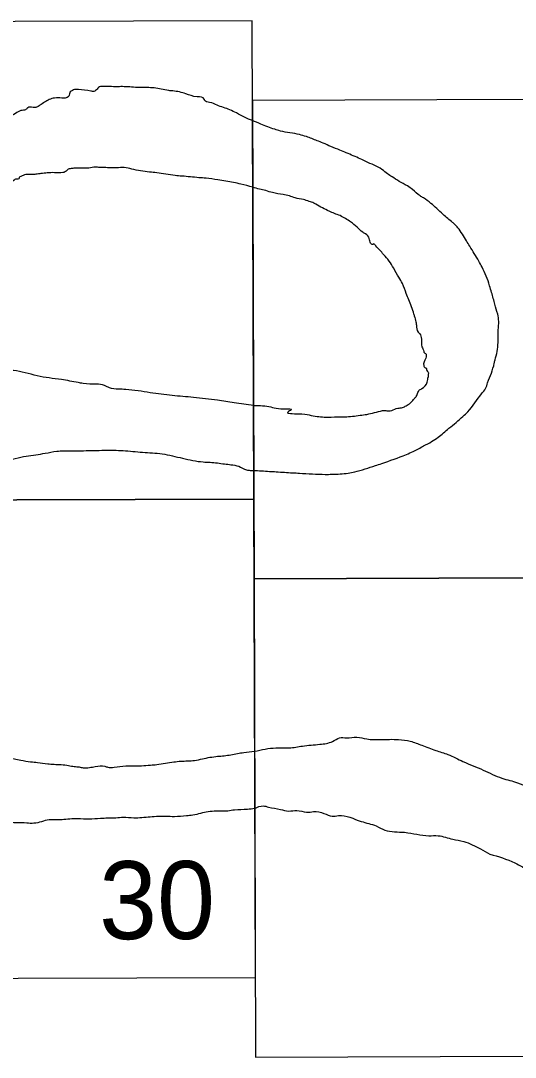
# Model space of a CAD drawing. Extents: x 3329297 to 3367176, y 649250 to 674653.
# Drawn here: x 3354838 to 3355580, y 651895 to 653451 of the extents above; entities that cross this region are included whole.
import ezdxf

# ---------------------------------------------------------------- set-up
doc = ezdxf.new("R2010")
doc.units = 0
doc.layers.add('V-ANNO-NPLT', color=7, linetype='Continuous')

msp = doc.modelspace()

# ---------------------------------------------------------------- linework, layer by layer
at = {"layer": 'V-ANNO-NPLT'}
for points in [[(3353941.2, 652729.3), (3355187.6, 652732.9), (3355185.2, 653451.1), (3353939.5, 653447.5), (3353941.2, 652729.3)], [(3355188, 652613.2), (3356434.4, 652617.9), (3356431.4, 653336.1), (3355185.6, 653331.4), (3355188, 652613.2)], [(3353943, 652011.1), (3355190, 652014.7), (3355187.6, 652732.9), (3353941.2, 652729.3), (3353943, 652011.1)], [(3355190.4, 651895), (3356437.4, 651899.7), (3356434.4, 652617.9), (3355188, 652613.2), (3355190.4, 651895)]]:
    msp.add_lwpolyline(points, dxfattribs=at)
for points in [[(3354952.7, 653348.3), (3354947.6, 653345), (3354942.9, 653345.5), (3354924.6, 653347.8), (3354918.6, 653347.8), (3354915.3, 653346.4), (3354912, 653344.5), (3354910.1, 653337.9), (3354904.5, 653335.1), (3354899.4, 653335.1), (3354888.6, 653335.1), (3354880.7, 653332.7), (3354866.6, 653324.2), (3354861.5, 653321.4), (3354856.3, 653320.9), (3354848.4, 653320.5), (3354845.1, 653317.6), (3354838.1, 653316.2), (3354830.1, 653312), (3354818.9, 653306.3), (3354807.2, 653303), (3354798.8, 653300.7), (3354788.5, 653299.7), (3354786.2, 653297.8), (3354782.4, 653296.4), (3354777.7, 653292.2), (3354762.8, 653287.5), (3354752, 653284.2)], [(3355185.7, 653301.2), (3355173.8, 653306.1), (3355161.6, 653312.6), (3355151.8, 653317.3), (3355132.6, 653324.3), (3355121.3, 653328.5), (3355113.8, 653331.7), (3355113.3, 653333.6), (3355102.6, 653336.9), (3355085.7, 653341.5), (3355066, 653345.7), (3355059.9, 653346.2), (3355048.7, 653348.5), (3355027.2, 653350.8), (3355015.5, 653350.8), (3354993, 653352.1), (3354983.6, 653352.1), (3354957.9, 653352.5), (3354957.4, 653352.5), (3354952.7, 653348.3)], [(3355317, 653257), (3355303.4, 653262.2), (3355291.7, 653267.5), (3355282.7, 653270.9), (3355266.5, 653277.2), (3355256.3, 653280.2), (3355227.6, 653285.5), (3355219, 653288.1), (3355198.2, 653296), (3355185.7, 653301.2)], [(3355418.1, 653203.2), (3355406, 653210), (3355395.1, 653216.8), (3355388.3, 653221.3), (3355380, 653227.7), (3355355.8, 653239.7), (3355347.5, 653243.8), (3355326.4, 653252.8), (3355317, 653257)], [(3354952.8, 653231.1), (3354947.3, 653231.1), (3354937.5, 653229.7), (3354928.1, 653229.7), (3354918.8, 653229.7), (3354913.6, 653229.2), (3354908, 653227.3), (3354906.1, 653225.4), (3354901, 653223.1), (3354888.4, 653223), (3354877.6, 653222.6), (3354868.2, 653221.6), (3354860.7, 653220.7), (3354853.7, 653220.2), (3354845.3, 653220.2), (3354837.8, 653217.3), (3354835.5, 653215.9), (3354835, 653214), (3354831.7, 653213.1), (3354829.9, 653213.1), (3354828, 653211.7), (3354819.1, 653208.9), (3354815.3, 653209.8), (3354809.7, 653207.9), (3354802.7, 653202.3)], [(3355186, 653201.2), (3355168.4, 653205.8), (3355145.9, 653210.4), (3355133.7, 653212.3), (3355115.9, 653214.6), (3355105.1, 653215.5), (3355079.9, 653217.8), (3355069.6, 653218.7), (3355041.9, 653222.9), (3355031.2, 653223.8), (3355004.5, 653228.4), (3354993.2, 653230.7), (3354981.5, 653230.3), (3354973.1, 653230.2), (3354962.8, 653230.7), (3354952, 653231.1)], [(3355511.7, 653112.5), (3355506.8, 653120.8), (3355493.9, 653140.4), (3355489.8, 653144.9), (3355486, 653148.3), (3355471.7, 653160.3), (3355462.2, 653169.4), (3355453.6, 653176.9), (3355442.2, 653185.2), (3355437.3, 653188.2), (3355426, 653197.6), (3355418.1, 653203.2)], [(3355241, 653188.2), (3355231.6, 653190), (3355215.8, 653193), (3355205.6, 653196), (3355196.2, 653198.3), (3355186, 653201.2)], [(3355317.2, 653158.5), (3355300.6, 653165.3), (3355298.3, 653166.4), (3355288.5, 653171.3), (3355278, 653177.3), (3355270.8, 653179.9), (3355262.1, 653182.6), (3355249.7, 653185.2), (3355241, 653188.2)], [(3355376.8, 653106.9), (3355370.8, 653113), (3355367.4, 653116), (3355366.6, 653115.6), (3355365.9, 653115.2), (3355364.4, 653115.6), (3355362.1, 653118.6), (3355361.3, 653122.4), (3355360.2, 653126.2), (3355353.4, 653132.2), (3355351.1, 653133.7), (3355342.8, 653141.2), (3355333, 653149.1), (3355317.2, 653158.5)], [(3355553.7, 653010.7), (3355549.6, 653025.4), (3355544.6, 653043.1), (3355541.6, 653053.3), (3355530.2, 653081.2), (3355525.3, 653090.3), (3355511.7, 653112.5)], [(3355427.9, 653010.5), (3355424.5, 653021.8), (3355420.3, 653032.3), (3355416.5, 653041.4), (3355410.8, 653056.5), (3355405.5, 653065.9), (3355397.6, 653079.5), (3355390.8, 653090.4), (3355382.5, 653100.2), (3355376.8, 653106.9)], [(3355427.9, 653010.5), (3355430.5, 653001), (3355431.7, 652993.9), (3355434.3, 652983.7), (3355436.6, 652981.4), (3355439.2, 652973.1), (3355440, 652961.8), (3355442.7, 652954.7), (3355443.4, 652952.8), (3355445.3, 652951.7), (3355445.7, 652944.5), (3355442.7, 652933.5), (3355445, 652930.2), (3355446.1, 652929.8), (3355446.9, 652927.5), (3355448.4, 652924.5), (3355449.9, 652922.6), (3355449.5, 652920.7), (3355449.2, 652916.2)], [(3355538.5, 652907.7), (3355548.6, 652936.8), (3355549.7, 652942), (3355553.1, 652954.5), (3355554.2, 652968.1), (3355554.5, 652986.9), (3355555.3, 652999.8), (3355553.7, 653010.7)], [(3354898.9, 652912.6), (3354862.3, 652918.1), (3354826.8, 652925.9), (3354814.6, 652926.5), (3354790.1, 652929.6), (3354763.2, 652928.9), (3354750.4, 652928.9), (3354726, 652928.8), (3354716.2, 652927.6), (3354693.6, 652923.3), (3354664.3, 652915.2), (3354631.3, 652904.8), (3354603.8, 652895.5)], [(3355187.1, 652873.5), (3355158.1, 652877.6), (3355133.1, 652881.3), (3355097, 652885.5), (3355065.2, 652888.5), (3355032.2, 652892.7), (3354995.5, 652897.5), (3354984.5, 652898.1), (3354971.1, 652899.9), (3354963.7, 652903.6), (3354951.5, 652905.4), (3354931.3, 652906.6), (3354924, 652907.8), (3354898.9, 652912.6)], [(3355379.6, 652786.2), (3355416.6, 652800), (3355426.8, 652804.5), (3355442.6, 652812.8), (3355454.6, 652819.3), (3355464.4, 652825.7), (3355480.6, 652839.3), (3355491.5, 652848), (3355501.6, 652857.1), (3355508.8, 652863.9), (3355529.5, 652891.1), (3355535.5, 652899), (3355538.5, 652907.7)], [(3355380.3, 652865.9), (3355385.9, 652865.9), (3355392.4, 652865.4), (3355401.4, 652869), (3355405.9, 652869.7), (3355412.3, 652870.9), (3355417.6, 652873.9), (3355424.4, 652878.8), (3355428.5, 652883.7), (3355431.5, 652887.1), (3355434.1, 652892.8), (3355435.6, 652896.2), (3355439.8, 652898.8), (3355448, 652908.7), (3355449.2, 652916.2)], [(3355187.1, 652873.5), (3355213.1, 652871.4), (3355224.7, 652868.8), (3355243.8, 652866.8), (3355238.5, 652863.6), (3355255.1, 652861), (3355282.9, 652857), (3355293.3, 652856.2), (3355314.2, 652856.4), (3355324.2, 652856.5), (3355347.2, 652858.8), (3355357.1, 652860.2), (3355380.7, 652866)], [(3354711, 652743.4), (3354733, 652756.3), (3354742.8, 652761.2), (3354757.4, 652766.7), (3354767.8, 652773.5), (3354788.6, 652781.5), (3354813.6, 652789.5), (3354846, 652797.5), (3354874.7, 652801.8), (3354891.8, 652804.9), (3354902.2, 652805.6)], [(3354902.2, 652805.6), (3354932.1, 652805.6), (3354963.3, 652806.3), (3354991.4, 652805.7), (3355020.8, 652803.3), (3355050.1, 652800.9), (3355080.7, 652794.3), (3355111.8, 652788.8), (3355122.2, 652788.2), (3355143.6, 652785.8), (3355153.4, 652784.6), (3355165, 652782.2), (3355176.7, 652776.7), (3355182.2, 652776.1), (3355187.4, 652776.1)], [(3355187.4, 652776.1), (3355211.4, 652774.6), (3355221.3, 652774), (3355246, 652772.4), (3355256.1, 652771.9), (3355295, 652770.1), (3355304.9, 652770.2), (3355329.5, 652771.9), (3355339.1, 652773.7), (3355370.2, 652783.3), (3355379.6, 652786.2)], [(3354692.3, 652384.6), (3354719.4, 652373.2), (3354729.3, 652369.8), (3354741.9, 652364.1), (3354751.1, 652361.4), (3354767.9, 652356.5), (3354775.9, 652354.2), (3354801.9, 652348.1), (3354812.6, 652346.2), (3354828.3, 652342.8), (3354837.8, 652340.9)], [(3355188.8, 652354.3), (3355220.6, 652359.5), (3355240.7, 652359.5), (3355260.7, 652362.2), (3355286.7, 652364.8), (3355305.9, 652369.2), (3355316.3, 652374.5), (3355326.7, 652374.5), (3355342.4, 652375.4), (3355357.2, 652372.8), (3355378.1, 652372), (3355405, 652372), (3355422.4, 652369.5), (3355439.8, 652363.4), (3355460.7, 652355.6), (3355479, 652349.5), (3355501.6, 652339.1), (3355532.1, 652326.1), (3355560, 652314), (3355583.5, 652307.1), (3355614.8, 652291.4), (3355653.1, 652268)], [(3355042.1, 652334.4), (3355067.7, 652338.3), (3355078, 652339.5), (3355098.6, 652340.6), (3355110.4, 652343), (3355133.3, 652346.8), (3355143.2, 652347.6), (3355163.1, 652351.1), (3355172.6, 652352.6), (3355188.8, 652354.3)], [(3354837.8, 652340.9), (3354852.7, 652338.7), (3354863, 652337.5), (3354878.3, 652335.6), (3354887.8, 652334.9), (3354909.6, 652333), (3354918, 652331.5), (3354925.6, 652330.8), (3354931.4, 652329.6), (3354940.9, 652330), (3354949.7, 652331.6), (3354964.2, 652332), (3354968.4, 652330.5), (3354978, 652330.5), (3354995.5, 652332.4), (3355005.8, 652332.4), (3355032.5, 652333.6), (3355042.1, 652334.4)], [(3355189.1, 652268.4), (3355178.1, 652267), (3355158.7, 652266.2), (3355148.7, 652264.7), (3355130.8, 652264.3), (3355119.3, 652263.5), (3355096.1, 652258.5), (3355086.5, 652257.3), (3355068.6, 652256.1), (3355055.2, 652256.5), (3355044.5, 652256.5), (3355019.7, 652254.5), (3355007.5, 652254.1), (3354991.8, 652254.8), (3354980.8, 652254)], [(3355189.1, 652268.4), (3355201.7, 652272.4), (3355209.5, 652270.6), (3355227.8, 652267.2), (3355240, 652264.6), (3355252.1, 652265.5), (3355266.9, 652262.9), (3355277.4, 652263.8), (3355293, 652261.2), (3355305.2, 652256.9), (3355314.8, 652257.8), (3355348.7, 652249.1), (3355371.3, 652242.2), (3355384.4, 652236.1), (3355414, 652232.7), (3355450.5, 652227.6), (3355464.4, 652227.6), (3355486.2, 652222.4), (3355502.7, 652219), (3355528, 652207.7), (3355541.9, 652199.9)], [(3354980.8, 652254), (3354968.2, 652254), (3354957.5, 652253.2), (3354923.5, 652252.8), (3354914.3, 652252.8), (3354891.1, 652251.2), (3354880.4, 652251.2), (3354857.5, 652246.2), (3354846.8, 652246.5), (3354815.9, 652247.2)], [(3355541.9, 652199.9), (3355579.3, 652186.9), (3355602, 652173.9), (3355637.7, 652153), (3355650.7, 652143.5), (3355682.1, 652120), (3355704.7, 652107.9), (3355716.9, 652091.4), (3355734.4, 652074), (3355763.1, 652049.6)]]:
    msp.add_spline(points, degree=3, dxfattribs=at)

# ---------------------------------------------------------------- texts
msp.add_text('30', height=117, rotation=0.1083, dxfattribs=at).set_placement((3354955.5, 652072.3))

doc.saveas('drawing.dxf')
